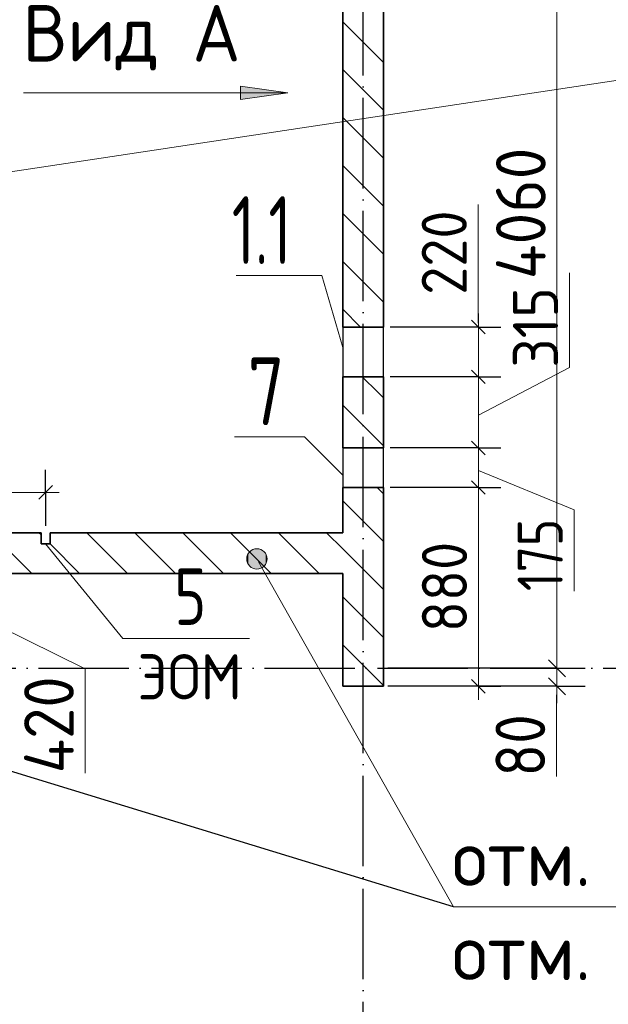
# Model space of a CAD drawing. Header units: millimetres. Extents: x -49773 to 2322955, y -3321 to 58485.
# Tile 361 of 580: x 1349615 to 1352220, y 29747 to 34105. Entities that reach past the tile are written whole.
import ezdxf

# ---------------------------------------------------------------- set-up
doc = ezdxf.new("R2010")
doc.units = ezdxf.units.MM
doc.linetypes.add('______11', pattern=[500, 400, -50, 0, -50])
doc.linetypes.add('______5', pattern=[1100, 800, -100, 100, -100])
for name, color, linetype, lineweight in [('Standard', 7, 'Continuous', 25), ('Высотная отметка (отверстия)', 7, 'Continuous', 13), ('Высотная отметки_ общее', 7, 'Continuous', 13), ('Макрос окна_ общее', 7, 'Continuous', 13), ('Размерная линия_ общее', 7, 'Continuous', 13), ('Размерная линия_ общее_1', 7, 'Continuous', 13), ('Стена_ общее', 7, 'Continuous', 35), ('тонкая', 7, 'Continuous', 25), ('Фундамент (1)', 7, 'Continuous', 35)]:
    doc.layers.add(name, color=color, linetype=linetype, lineweight=lineweight)
doc.layers.add('Осевая линия_ общее', color=7, linetype='______5', lineweight=13, true_color=0xa0a0a0)
doc.styles.add('ISOCPEUR', font='txt')

msp = doc.modelspace()

# ---------------------------------------------------------------- hatches: boundary and pattern name
at = {"layer": 'Высотная отметки_ общее', "linetype": 'Continuous', "lineweight": 13, "transparency": 33554687}
for points in [[(1350626.3, 31695.8), (1350626.3, 31740.8), (1350620, 31718.3)], [(1350626.3, 31740.8), (1350642.5, 31679.6), (1350642.5, 31757)], [(1350626.3, 31740.8), (1350626.3, 31695.8), (1350642.5, 31679.6)], [(1350642.5, 31757), (1350665, 31673.3), (1350665, 31763.3)], [(1350642.5, 31757), (1350642.5, 31679.6), (1350665, 31673.3)], [(1350665, 31763.3), (1350665, 31673.3), (1350687.5, 31679.6)], [(1350665, 31763.3), (1350687.5, 31679.6), (1350687.5, 31757)], [(1350687.5, 31757), (1350687.5, 31679.6), (1350703.7, 31695.8)], [(1350687.5, 31757), (1350703.7, 31695.8), (1350703.7, 31740.8)], [(1350703.7, 31740.8), (1350703.7, 31695.8), (1350710, 31718.3)]]:
    msp.add_hatch(color=7, dxfattribs=at).paths.add_polyline_path(points)
at = {"layer": 'Осевая линия_ общее', "linetype": 'Continuous', "lineweight": 13, "transparency": 33554687}
msp.add_hatch(color=7, dxfattribs=at).paths.add_polyline_path([(1350592.3, 33751.7), (1350802.3, 33781.7), (1350592.3, 33811.7)])

# ---------------------------------------------------------------- linework, layer by layer
at = {"layer": 'Высотная отметка (отверстия)', "color": 7, "linetype": 'Continuous', "lineweight": 13, "transparency": 33554687}
for points in [[(1351044.8, 32654.2), (1350952.7, 32972.5), (1350572.7, 32972.5)], [(1349729.8, 31784.5), (1350071.6, 31366.6), (1350631.6, 31366.6)]]:
    msp.add_lwpolyline(points, dxfattribs=at)
at = {"layer": 'Высотная отметки_ общее', "color": 7, "linetype": 'Continuous', "lineweight": 13, "transparency": 33554687}
for p, q in [((1350665, 31763.3), (1350665, 31763.3)), ((1350620, 31718.3), (1350620, 31718.3)), ((1350710, 31718.3), (1350710, 31718.3)), ((1350665, 31673.3), (1350665, 31673.3))]:
    msp.add_line(p, q, dxfattribs=at)
for points in [[(1348449, 33262), (1352313.3, 33844.9), (1354581.5, 33844.9)], [(1350672.5, 31705.4), (1351535.4, 30178.9), (1353803.5, 30178.9)]]:
    msp.add_lwpolyline(points, dxfattribs=at)
msp.add_circle((1350665, 31718.3), 45, dxfattribs=at)
at = {"layer": 'Макрос окна_ общее', "color": 7, "linetype": 'Continuous', "lineweight": -3, "transparency": 33554687}
for p, q in [((1351044.8, 32744.5), (1351044.8, 32524.5)), ((1351224.8, 32524.5), (1351224.8, 32744.5)), ((1351044.8, 32209.5), (1351044.8, 32034.5)), ((1351224.8, 32034.5), (1351224.8, 32209.5))]:
    msp.add_line(p, q, dxfattribs=at)
at = {"layer": 'Осевая линия_ общее', "color": 253, "linetype": '______11', "lineweight": -3, "true_color": 0xa0a0a0, "transparency": 33554687}
for p, q in [((1351134.8, 21356.3), (1351134.8, 38034.5)), ((1334694.8, 31234.5), (1381774.8, 31234.5))]:
    msp.add_line(p, q, dxfattribs=at)
at = {"layer": 'Осевая линия_ общее', "color": 7, "linetype": 'Continuous', "lineweight": 13, "transparency": 33554687}
for p, q in [((1349632.3, 33781.7), (1350802.3, 33781.7)), ((1350592.3, 33781.7), (1350577.3, 33781.7)), ((1350802.3, 33781.7), (1350592.3, 33811.7)), ((1350592.3, 33811.7), (1350592.3, 33751.7)), ((1350592.3, 33751.7), (1350802.3, 33781.7)), ((1350802.3, 33781.7), (1350802.3, 33781.7)), ((1350802.3, 33781.7), (1350802.3, 33781.7)), ((1350802.3, 33781.7), (1350802.3, 33781.7))]:
    msp.add_line(p, q, dxfattribs=at)
msp.add_lwpolyline([(1351044.8, 32089.5), (1350875.1, 32259.2), (1350565.1, 32259.2)], dxfattribs=at)
at = {"layer": 'Размерная линия_ общее', "color": 7, "linetype": 'Continuous', "lineweight": 13, "transparency": 33554687}
for p, q in [((1351993.3, 31234.5), (1351993.3, 35294.5)), ((1349474.3, 31444.5), (1349904.6, 31231.6)), ((1349904.6, 31231.6), (1349904.6, 30769.6)), ((1351993.3, 31154.5), (1351993.3, 31234.5)), ((1351993.3, 31194.5), (1351991.2, 31041.3)), ((1351993.3, 31154.5), (1351993.3, 31079.5)), ((1351991.2, 31041.3), (1351991.2, 30755.3))]:
    msp.add_line(p, q, dxfattribs=at)
at = {"layer": 'Размерная линия_ общее', "color": 7, "linetype": 'Continuous', "lineweight": 25, "transparency": 33554687}
for p, q in [((1352030.8, 31197), (1351955.8, 31272)), ((1352030.8, 31117), (1351955.8, 31192))]:
    msp.add_line(p, q, dxfattribs=at)
at = {"layer": 'Размерная линия_ общее', "color": 253, "linetype": 'Continuous', "lineweight": -3, "true_color": 0xa0a0a0, "transparency": 33554687}
for p, q in [((1351993.3, 31234.5), (1351868.3, 31234.5)), ((1351993.3, 31234.5), (1352118.3, 31234.5)), ((1351993.3, 31154.5), (1351868.3, 31154.5)), ((1351993.3, 31154.5), (1352118.3, 31154.5))]:
    msp.add_line(p, q, dxfattribs=at)
for points in [[(1351993.3, 31234.5), (1351974.7, 31234.5), (1351974.7, 31234.5), (1351974.4, 31234.5), (1351974.4, 31234.5), (1351974.4, 31234.5), (1351974.4, 31234.5), (1351244.8, 31234.5)], [(1351993.3, 31154.5), (1351974.6, 31154.5), (1351974.6, 31154.5), (1351974.4, 31154.5), (1351974.4, 31154.5), (1351974.4, 31154.5), (1351974.4, 31154.5), (1351244.8, 31154.5)]]:
    msp.add_lwpolyline(points, dxfattribs=at)
at = {"layer": 'Размерная линия_ общее_1', "color": 7, "linetype": 'Continuous', "lineweight": 13, "transparency": 33554687}
for p, q in [((1351644.2, 32887.4), (1351644.2, 33287.4)), ((1352048.1, 32565.2), (1352048.1, 32985.2)), ((1351645.5, 32634.5), (1351644.2, 32887.4)), ((1351645.5, 32744.5), (1351645.5, 32804.5)), ((1351645.5, 32524.5), (1351645.5, 32744.5)), ((1351645.5, 32354.5), (1352048.1, 32565.2)), ((1351645.5, 32184.5), (1351645.5, 32524.5)), ((1351645.5, 32034.5), (1351645.5, 32184.5)), ((1351645.5, 32109.5), (1352068.7, 31935.9)), ((1348514.8, 32012.7), (1349729.8, 32012.7)), ((1349729.8, 32012.7), (1349789.8, 32012.7)), ((1352068.7, 31935.9), (1352068.7, 31575.9)), ((1351645.5, 31154.5), (1351645.5, 31094.5))]:
    msp.add_line(p, q, dxfattribs=at)
at = {"layer": 'Размерная линия_ общее_1', "color": 7, "linetype": 'Continuous', "lineweight": 25, "transparency": 33554687}
for p, q in [((1351675.4, 32714.5), (1351615.5, 32774.5)), ((1351675.4, 32494.5), (1351615.5, 32554.5)), ((1351675.4, 32179.5), (1351615.5, 32239.5)), ((1349699.8, 31982.7), (1349759.8, 32042.7)), ((1351675.4, 32004.5), (1351615.5, 32064.5)), ((1351675.4, 31124.5), (1351615.5, 31184.5))]:
    msp.add_line(p, q, dxfattribs=at)
at = {"layer": 'Размерная линия_ общее_1', "color": 253, "linetype": 'Continuous', "lineweight": -3, "true_color": 0xa0a0a0, "transparency": 33554687}
for p, q in [((1351645.5, 32744.5), (1351545.5, 32744.5)), ((1351645.5, 32744.5), (1351745.4, 32744.5)), ((1351645.5, 32524.5), (1351545.5, 32524.5)), ((1351645.5, 32524.5), (1351745.4, 32524.5)), ((1351645.5, 32209.5), (1351545.5, 32209.5)), ((1351645.5, 32209.5), (1351745.4, 32209.5)), ((1349729.8, 32012.7), (1349729.8, 32112.7)), ((1351645.5, 32034.5), (1351545.5, 32034.5)), ((1351645.5, 32034.5), (1351745.4, 32034.5)), ((1349729.8, 32012.7), (1349729.8, 31912.7)), ((1349729.8, 32012.7), (1349729.8, 31864.5)), ((1351645.5, 31154.5), (1351254.8, 31154.5)), ((1351645.5, 31154.5), (1351545.5, 31154.5)), ((1351645.5, 31154.5), (1351745.4, 31154.5))]:
    msp.add_line(p, q, dxfattribs=at)
for points in [[(1351645.5, 32744.5), (1351624.3, 32744.5), (1351624.3, 32744.5), (1351254.8, 32744.5)], [(1351645.5, 32524.5), (1351624.5, 32524.5), (1351624.5, 32524.5), (1351254.8, 32524.5)], [(1351645.5, 32209.5), (1351624.8, 32209.5), (1351624.8, 32209.5), (1351254.8, 32209.5)], [(1351645.5, 32034.5), (1351624.9, 32034.5), (1351624.9, 32034.5), (1351254.8, 32034.5)]]:
    msp.add_lwpolyline(points, dxfattribs=at)
at = {"layer": 'Размерная линия_ общее_1', "color": 7, "linetype": 'Continuous', "lineweight": 13, "transparency": 33554687}
msp.add_lwpolyline([(1351645.5, 31154.5), (1351645.5, 31306.1), (1351645.5, 31306.1), (1351645.5, 31311.7), (1351645.5, 31311.7), (1351645.5, 31410.8), (1351645.5, 31410.8), (1351645.5, 32034.5)], dxfattribs=at)
at = {"layer": 'Стена_ общее', "color": 7, "linetype": 'Continuous', "lineweight": 35, "transparency": 33554687}
for p, q in [((1351044.8, 35294.5), (1351044.8, 32744.5)), ((1351224.8, 32744.5), (1351224.8, 35294.5)), ((1351224.8, 32744.5), (1351044.8, 32744.5)), ((1351044.8, 32524.5), (1351224.8, 32524.5)), ((1351044.8, 32524.5), (1351044.8, 32209.5)), ((1351224.8, 32209.5), (1351224.8, 32524.5)), ((1351224.8, 32209.5), (1351044.8, 32209.5)), ((1351044.8, 32034.5), (1351224.8, 32034.5)), ((1351044.8, 32034.5), (1351044.8, 31834.5)), ((1351224.8, 31154.5), (1351224.8, 32034.5)), ((1349709.8, 31834.5), (1348334.8, 31834.5)), ((1349709.8, 31834.5), (1349709.8, 31784.5)), ((1349749.8, 31784.5), (1349749.8, 31834.5)), ((1351044.8, 31834.5), (1349749.8, 31834.5)), ((1349709.8, 31784.5), (1349749.8, 31784.5)), ((1348514.8, 31654.5), (1351044.8, 31654.5)), ((1351044.8, 31654.5), (1351044.8, 31154.5)), ((1351044.8, 31154.5), (1351224.8, 31154.5))]:
    msp.add_line(p, q, dxfattribs=at)
at = {"layer": 'Стена_ общее', "color": 253, "linetype": '______5', "lineweight": 18, "true_color": 0xababab, "transparency": 33554687}
for p, q in [((1351197.3, 32034.5), (1351224.8, 32007)), ((1349709.8, 31825), (1349700.2, 31834.5)), ((1350304.5, 31654.5), (1350124.5, 31834.5)), ((1350728.8, 31654.5), (1350548.8, 31834.5)), ((1351044.8, 31762.8), (1350973, 31834.5)), ((1349880.2, 31654.5), (1349749.8, 31785)), ((1351044.8, 31762.8), (1351224.8, 31582.8)), ((1351044.8, 31338.5), (1351224.8, 31158.5))]:
    msp.add_line(p, q, dxfattribs=at)
at = {"layer": 'Стена_ общее', "color": 253, "linetype": '______11', "lineweight": 18, "true_color": 0xababab, "transparency": 33554687}
for p, q in [((1351044.8, 31974.9), (1351224.8, 31794.9)), ((1349668.1, 31654.5), (1349488.1, 31834.5)), ((1350092.4, 31654.5), (1349912.4, 31834.5)), ((1350516.6, 31654.5), (1350336.6, 31834.5)), ((1350940.9, 31654.5), (1350760.9, 31834.5)), ((1351044.8, 31550.6), (1351224.8, 31370.6))]:
    msp.add_line(p, q, dxfattribs=at)
for points in [[(1351044.8, 34096.2), (1351044.8, 34096.2), (1351224.8, 33916.2)], [(1351044.8, 33671.9), (1351044.8, 33671.9), (1351224.8, 33492)], [(1351044.8, 33247.7), (1351044.8, 33247.7), (1351224.8, 33067.7)], [(1351044.8, 32823.4), (1351044.8, 32823.4), (1351123.7, 32744.5)], [(1351044.8, 32399.2), (1351044.8, 32399.2), (1351142.8, 32301.2), (1351142.8, 32301.2), (1351224.8, 32219.2)]]:
    msp.add_lwpolyline(points, dxfattribs=at)
at = {"layer": 'Стена_ общее', "color": 253, "linetype": '______5', "lineweight": 18, "true_color": 0xababab, "transparency": 33554687}
for points in [[(1351044.8, 33884.1), (1351044.8, 33884.1), (1351224.8, 33704.1)], [(1351044.8, 33459.8), (1351044.8, 33459.8), (1351224.8, 33279.8)], [(1351044.8, 33035.6), (1351044.8, 33035.6), (1351224.8, 32855.6)], [(1351131.6, 32524.5), (1351199.7, 32456.3), (1351199.7, 32456.3), (1351224.8, 32431.3)], [(1351044.8, 32212), (1351044.8, 32212), (1351047.3, 32209.5)]]:
    msp.add_lwpolyline(points, dxfattribs=at)
at = {"layer": 'тонкая'}
msp.add_line((1351535.4, 30178.9), (1348146.7, 31215.1), dxfattribs=at)

# ---------------------------------------------------------------- texts
at = {"layer": 'Standard', "color": 7, "linetype": 'Continuous', "lineweight": 25, "transparency": 33554687, "insert": (1349627.1, 33880.4), "char_height": 250, "width": 1043.177, "attachment_point": 7, "style": 'ISOCPEUR'}
msp.add_mtext('\\W0.95;Вид А', dxfattribs=at)
at = {"layer": 'Высотная отметка (отверстия)', "color": 7, "linetype": 'Continuous', "lineweight": 25, "transparency": 33554687, "insert": (1350299.1, 31426.6), "char_height": 250, "width": 272.013, "attachment_point": 7, "style": 'ISOCPEUR'}
msp.add_mtext('\\W0.78;5', dxfattribs=at)
at = {"layer": 'Высотная отметка (отверстия)', "color": 7, "linetype": 'Continuous', "lineweight": 18, "transparency": 33554687, "insert": (1350136.6, 31096.6), "char_height": 200, "width": 592.383, "attachment_point": 7, "style": 'ISOCPEUR'}
msp.add_mtext('\\W0.93;ЭОМ', dxfattribs=at)
at = {"layer": 'Высотная отметки_ общее', "color": 7, "linetype": 'Continuous', "lineweight": 25, "transparency": 33554687, "char_height": 250, "width": 2395.89, "attachment_point": 7, "style": 'ISOCPEUR'}
for s, insert in [('{\\W0.9800;отм. в +39.320}', (1351528.5, 30270.6)), ('\\W0.98;отм. н +36.200', (1351528.5, 29853.9))]:
    msp.add_mtext(s, dxfattribs=dict(at, insert=insert))
at = {"layer": 'Размерная линия_ общее', "color": 7, "linetype": 'Continuous', "lineweight": 25, "transparency": 33554687, "char_height": 220, "attachment_point": 7, "rotation": 90, "style": 'ISOCPEUR'}
for s, insert, width in [('\\W0.93;4060', (1351943.3, 32956.5), 740.386), ('\\W0.92;420', (1349854.6, 30769.6), 584.438), ('\\W0.87;80', (1351941.2, 30755.3), 403.94)]:
    msp.add_mtext(s, dxfattribs=dict(at, insert=insert, width=width))
at = {"layer": 'Размерная линия_ общее_1', "color": 7, "linetype": 'Continuous', "lineweight": 18, "transparency": 33554687, "char_height": 200, "attachment_point": 7, "rotation": 90, "style": 'ISOCPEUR'}
for s, insert, width in [('\\W0.91;220', (1351594.2, 32887.4), 510.89), ('{\\W0.9200;315}', (1351998.1, 32565.2), 531.301), ('{\\W0.8300;175}', (1352018.7, 31575.9), 462.347), ('\\W0.91;880', (1351595.4, 31394.5), 510.905)]:
    msp.add_mtext(s, dxfattribs=dict(at, insert=insert, width=width))
at = {"layer": 'Размерная линия_ общее_1', "color": 7, "linetype": 'Continuous', "lineweight": 18, "transparency": 33554687, "insert": (1349176.7, 32041.2), "char_height": 200, "width": 559.742, "attachment_point": 7, "style": 'ISOCPEUR'}
msp.add_mtext('\\W0.80;1215', dxfattribs=at)
at = {"layer": 'Фундамент (1)', "color": 7, "linetype": 'Continuous', "lineweight": 25, "transparency": 33554687, "char_height": 300, "attachment_point": 7, "style": 'ISOCPEUR'}
for s, insert, width in [('\\W0.68;1.1', (1350553.7, 33024), 492.496), ('\\W0.78;7', (1350624, 32310.7), 326.407)]:
    msp.add_mtext(s, dxfattribs=dict(at, insert=insert, width=width))

doc.saveas('drawing.dxf')
